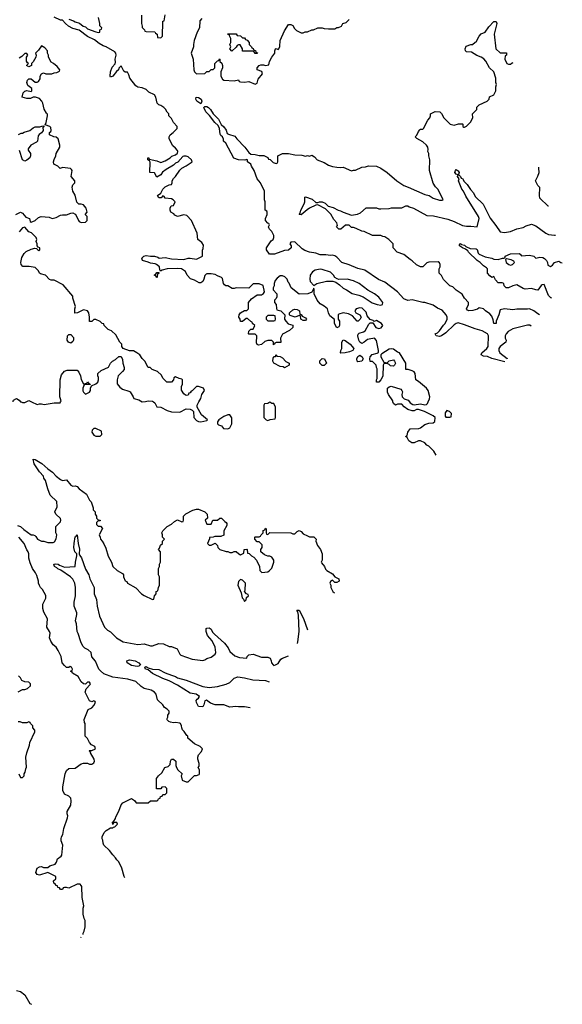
# Model space of a CAD drawing. Header units: inches. Extents: x 2348341 to 2479810, y 460419 to 613669.
# Tile 480 of 656: x 2440782 to 2445963, y 514251 to 523648. Entities that reach past the tile are written whole.
import ezdxf

# ---------------------------------------------------------------- set-up
doc = ezdxf.new("R2010")
doc.units = ezdxf.units.IN
doc.header["$MEASUREMENT"] = 0
doc.layers.add('C4541', color=7, linetype='Continuous')
doc.layers.add('C4542', color=7, linetype='Continuous')

msp = doc.modelspace()

# ---------------------------------------------------------------- linework, layer by layer
at = {"layer": 'C4541', "color": 2}
for points, elevation in [([(2440795, 520000), (2440810, 519994), (2440830, 519994), (2440843.3, 520000)], 74), ([(2440895.3, 520000), (2440950, 519974), (2440970, 519982), (2440990, 519982), (2441014, 519974), (2441111.6, 519991.6), (2441167.3, 519992.7), (2441171.8, 520000)], 74), ([(2442058.3, 520000), (2442070.9, 519990.9), (2442092, 519952), (2442131.1, 519951.1), (2442190, 519918), (2442230, 519904.7), (2442310, 519902), (2442370, 519934), (2442410, 519932), (2442430, 519922), (2442442, 519910), (2442444.7, 519850), (2442470, 519822), (2442490, 519812), (2442510, 519811.3), (2442570, 519822), (2442575.3, 519830), (2442518, 519878), (2442478, 519950), (2442478, 519970), (2442493, 520000)], 74), ([(2444757.9, 519490.3), (2444738, 519530), (2444690, 519578), (2444670, 519588), (2444650, 519608), (2444610, 519628), (2444590, 519628), (2444550, 519608), (2444526, 519610), (2444498, 519630), (2444482, 519662), (2444466, 519670), (2444482, 519678), (2444488.4, 519711.6), (2444510, 519742), (2444594.6, 519745.4), (2444610, 519752), (2444650, 519784.7), (2444690, 519798), (2444730, 519802), (2444747.3, 519812.7), (2444748, 519850), (2444730, 519868), (2444646, 519910), (2444590, 519928.7), (2444571.6, 519928.4), (2444550, 519915.3), (2444530, 519914), (2444489.1, 519929.1), (2444453.6, 519953.6), (2444430, 519978), (2444390, 519978), (2444370, 519968), (2444350, 519986), (2444346.5, 520000)], 70), ([(2444502.8, 520000), (2444510.4, 519990.4), (2444535.5, 519975.5), (2444550, 519973), (2444610, 519982.8), (2444650, 519970.8), (2444665.2, 519974.8), (2444674.8, 519985.2), (2444681.1, 520000)], 70), ([(2440762, 518822), (2440790.6, 518810.6), (2440821.4, 518781.4), (2440890, 518732), (2440911.1, 518731.1), (2440925.4, 518725.4), (2440936.9, 518716.9), (2440951.6, 518691.6), (2440990, 518672), (2441011.1, 518671.1), (2441050, 518658), (2441100.4, 518659.6), (2441114.6, 518665.4), (2441130, 518694), (2441135.3, 518730), (2441128.4, 518751.6), (2441126, 518810), (2441170, 518854), (2441175.3, 518870), (2441170, 518886), (2441126, 518930), (2441118, 518950), (2441140.4, 518999.6), (2441135.3, 519050), (2441074, 519110), (2441049, 519170), (2441029.1, 519249.1), (2441013.6, 519273.6), (2441009, 519290), (2440971.3, 519331.3), (2440920.9, 519410), (2440910, 519454), (2440930, 519450.8), (2440993.8, 519413.8), (2441050, 519362), (2441096, 519330), (2441131.3, 519290), (2441170, 519261), (2441190, 519251.3), (2441230, 519256), (2441270, 519204.7), (2441290, 519196), (2441310, 519198), (2441330, 519191.3), (2441351.3, 519170), (2441419.1, 519119.1), (2441450, 519062), (2441465.4, 519045.4), (2441484.7, 518990), (2441484.7, 518970), (2441502, 518950), (2441502, 518930), (2441514, 518910), (2441514, 518890), (2441530, 518874), (2441551.6, 518871.6), (2441550, 518866), (2441530, 518866), (2441514, 518850), (2441514, 518830), (2441530, 518814), (2441552.7, 518812.7), (2441571.6, 518791.6), (2441542, 518730), (2441551.3, 518710), (2441552, 518690), (2441570.9, 518670.9), (2441585.4, 518645.4), (2441603.5, 518603.5), (2441627.1, 518527.1), (2441658, 518470), (2441672, 518430), (2441712, 518390), (2441763.6, 518363.6), (2441774, 518350), (2441774, 518330), (2441790, 518294), (2441804.7, 518284.7), (2441812, 518270), (2441890, 518226), (2441944.7, 518170), (2441970, 518151.3), (2442050, 518114), (2442062, 518118), (2442068, 518150), (2442086, 518170), (2442086, 518190), (2442102, 518198), (2442106, 518230), (2442118, 518250), (2442118, 518330), (2442108, 518350), (2442108, 518410), (2442118, 518430), (2442118, 518450), (2442126, 518470), (2442128, 518550), (2442126, 518570), (2442106, 518590), (2442116.4, 518603.6), (2442127.3, 518632.7), (2442146, 518650), (2442146, 518670), (2442166, 518690), (2442146, 518710), (2442146, 518730), (2442138, 518750), (2442148.9, 518771.1), (2442188.9, 518811.1), (2442230, 518832), (2442260.4, 518859.6), (2442290, 518874), (2442330, 518854), (2442342, 518858), (2442346, 518870), (2442346, 518910), (2442368.4, 518931.6), (2442433.6, 518966.4), (2442470, 518978), (2442490, 518978), (2442550, 518952), (2442571.3, 518930), (2442574, 518890), (2442554, 518870), (2442570, 518834), (2442610, 518834), (2442626, 518870), (2442670, 518872), (2442691.6, 518891.6), (2442710, 518892), (2442739.6, 518859.6), (2442754, 518850), (2442759.6, 518839.6), (2442759.6, 518820.4), (2442732, 518770), (2442731.1, 518728.9), (2442703.6, 518716.4), (2442644.7, 518715.3), (2442630, 518708), (2442594, 518706), (2442594, 518694), (2442574, 518650), (2442590, 518634), (2442610, 518634), (2442650, 518652), (2442672, 518630), (2442674, 518610), (2442694, 518590), (2442752.7, 518572.7), (2442770, 518572), (2442790, 518562), (2442810, 518562), (2442830, 518572), (2442850, 518574), (2442874, 518550), (2442890, 518542), (2442922, 518558), (2442926, 518590), (2442950, 518594), (2442954, 518590), (2442958, 518558), (2442972.7, 518552.7), (2442994, 518530), (2443016.9, 518516.9), (2443042, 518490), (2443072, 518430), (2443074, 518390), (2443092.7, 518372.7), (2443150, 518378), (2443168, 518390), (2443190, 518414), (2443208.4, 518471.6), (2443208.7, 518490), (2443190, 518518), (2443170, 518528), (2443150, 518528), (2443120.4, 518540.4), (2443086, 518570), (2443086, 518590), (2443098, 518610), (2443096.4, 518636.4), (2443070, 518666), (2443050, 518666), (2443026, 518690), (2443026, 518710), (2443030, 518714), (2443070, 518714), (2443082, 518718), (2443087.3, 518732.7), (2443106, 518750), (2443107.3, 518772.7), (2443122, 518778), (2443130, 518794), (2443134, 518790), (2443134, 518750), (2443138, 518738), (2443150, 518734), (2443170, 518754), (2443370, 518752), (2443390, 518742), (2443410, 518742), (2443430, 518762), (2443450, 518772), (2443470, 518762), (2443490, 518742), (2443530, 518722), (2443550, 518714), (2443590, 518714), (2443611.6, 518691.6), (2443611.3, 518670), (2443624.7, 518630), (2443654, 518590), (2443671.6, 518551.6), (2443671.3, 518488.7), (2443662, 518470), (2443663.6, 518463.6), (2443694, 518430), (2443703.6, 518403.6), (2443714, 518390), (2443770, 518358), (2443792, 518330), (2443830.8, 518310), (2443831.3, 518290), (2443810, 518275.3), (2443790, 518278), (2443770, 518298), (2443750, 518286), (2443744.7, 518270), (2443752, 518250), (2443752, 518230), (2443772, 518190), (2443789.5, 518176.7)], 70), ([(2441784.6, 515456.8), (2441778, 515470), (2441758, 515550), (2441728, 515610), (2441708, 515630), (2441698, 515650), (2441670, 515678), (2441640.4, 515720.4), (2441586, 515770), (2441578, 515790), (2441576.4, 515816.4), (2441568, 515830), (2441568, 515850), (2441588, 515890), (2441608, 515910), (2441650, 515934), (2441670, 515934), (2441678, 515942), (2441690, 515944.7), (2441715.3, 515970), (2441710, 515986), (2441690, 515986), (2441678, 515982), (2441670, 515966), (2441668.7, 515990), (2441682, 515998), (2441696.4, 516023.6), (2441700.4, 516039.6), (2441730, 516094), (2441750, 516154), (2441767.3, 516172.7), (2441850, 516214), (2441876.9, 516196.9), (2441892.7, 516172.7), (2442010, 516174), (2442030, 516194), (2442090, 516194), (2442102, 516198), (2442107.3, 516212.7), (2442122, 516218), (2442127.3, 516232.7), (2442142, 516238), (2442147.3, 516252.7), (2442170, 516254), (2442186, 516270), (2442186, 516310), (2442170, 516326), (2442138, 516322), (2442130, 516306), (2442087.3, 516307.3), (2442087.3, 516407.3), (2442106, 516430), (2442140.4, 516459.6), (2442168, 516510), (2442199, 516521), (2442219, 516541), (2442222, 516570), (2442230, 516591.3), (2442252, 516590), (2442272, 516570), (2442271.3, 516530), (2442278, 516510), (2442291.3, 516490), (2442332, 516450), (2442324.7, 516430), (2442334, 516390), (2442370, 516374), (2442390, 516374), (2442450, 516434), (2442470, 516434), (2442494.6, 516445.4), (2442498, 516450), (2442498, 516490), (2442486, 516510), (2442495.3, 516524.7), (2442495.3, 516550), (2442482, 516590), (2442482, 516610), (2442489.1, 516630.9), (2442516.4, 516663.6), (2442526, 516690), (2442506, 516710), (2442450, 516738), (2442386, 516790), (2442386, 516810), (2442376.4, 516816.4), (2442353.6, 516853.6), (2442338, 516870), (2442328.9, 516888.9), (2442328, 516910), (2442318, 516930), (2442310, 516935.3), (2442270, 516942), (2442250, 516938), (2442223.1, 516943.1), (2442206, 516950), (2442190, 516966), (2442188.4, 516971.6), (2442198, 516990), (2442198, 517010), (2442208, 517030), (2442208, 517050), (2442190, 517068), (2442163.1, 517083.1), (2442148, 517110), (2442098, 517158), (2442084, 517210), (2442068.7, 517230), (2442038, 517250), (2441970, 517264), (2441942.5, 517282.5), (2441890, 517332.3), (2441815.3, 517355.3), (2441670, 517372.3), (2441584.8, 517404.8), (2441552.1, 517432.1), (2441539, 517450), (2441504.8, 517524.8), (2441470, 517568.7), (2441464, 517610), (2441435.1, 517635.1), (2441404, 517650), (2441386, 517670), (2441366.6, 517710), (2441341.2, 517790), (2441329.3, 517810), (2441323.1, 517883.1), (2441315.3, 517910), (2441328.7, 517970), (2441328.4, 517988.4), (2441302, 518050), (2441302, 518090), (2441315.3, 518150), (2441315.3, 518230), (2441308, 518270), (2441288.9, 518308.9), (2441268, 518330), (2441174.8, 518394.8), (2441146, 518406), (2441137, 518417), (2441115.3, 518430), (2441108, 518450), (2441126, 518454), (2441150, 518450.4), (2441161.1, 518441.1), (2441210, 518422.8), (2441312.1, 518427.9), (2441314.5, 518470), (2441329, 518530), (2441328.9, 518548.9), (2441307.3, 518570), (2441298.4, 518610), (2441300.7, 518650), (2441310, 518711.3), (2441322, 518718), (2441330, 518732), (2441339.1, 518650), (2441353.7, 518593.7), (2441351, 518550), (2441355.3, 518535.3), (2441370.7, 518510.7), (2441410, 518404.7), (2441442.8, 518350), (2441451, 518310), (2441492, 518230), (2441492, 518170), (2441514.8, 518114.8), (2441522.8, 518050), (2441545.5, 517954.5), (2441591.3, 517850), (2441621.4, 517821.4), (2441650, 517804.7), (2441707.5, 517747.5), (2441770, 517711.3), (2441910, 517684.7), (2441970.9, 517690.9), (2442030, 517671.3), (2442050, 517671.3), (2442110, 517696), (2442154, 517690), (2442210, 517666), (2442230, 517664.7), (2442284.7, 517644.7), (2442311.1, 517591.1), (2442322, 517582), (2442430, 517544.7), (2442530, 517532), (2442550, 517538), (2442570, 517552), (2442610, 517564.7), (2442648.9, 517591.1), (2442654, 517610), (2442650, 517658), (2442618.6, 517718.6), (2442575.3, 517770), (2442562, 517810), (2442564, 517836), (2442570, 517842), (2442590, 517844.7), (2442610.5, 517830.5), (2442624, 517804), (2442642, 517782), (2442739, 517699), (2442772.5, 517652.5), (2442790, 517618), (2442836.9, 517576.9), (2442882, 517562), (2442950, 517554), (2442955.3, 517570), (2442970, 517584.7), (2443010, 517591.3), (2443090, 517564.7), (2443150, 517564.7), (2443174.8, 517554.8), (2443184.7, 517530), (2443186, 517510), (2443202, 517490), (2443210, 517486), (2443226, 517490), (2443250, 517502), (2443276.4, 517543.6), (2443290, 517554), (2443347.5, 517577)], 66), ([(2441387.5, 514918.1), (2441388, 514930), (2441398, 514950), (2441408, 514990), (2441408, 515050), (2441398, 515070), (2441388.7, 515110), (2441389, 515170), (2441394, 515190), (2441378, 515270), (2441375.3, 515375.3), (2441370, 515386), (2441358, 515398), (2441330, 515398), (2441250, 515358), (2441230, 515366), (2441210, 515366), (2441198, 515362), (2441190, 515346), (2441170, 515346), (2441162, 515362), (2441147.3, 515367.3), (2441142, 515382), (2441130, 515386), (2441122, 515402), (2441108.4, 515408.4), (2441106, 515430), (2441126, 515450), (2441126, 515470), (2441050, 515508.7), (2440970, 515484), (2440949, 515489), (2440935.3, 515510), (2440948.7, 515550), (2440970, 515562), (2440990, 515564.7), (2441010, 515556), (2441050, 515558), (2441070, 515571), (2441122, 515590), (2441132.9, 515607.1), (2441142, 515638), (2441176.5, 515663.5), (2441184.7, 515675.3), (2441195.3, 515770), (2441178, 515810), (2441178, 515830), (2441182, 515850), (2441195.3, 515870), (2441202, 515930), (2441239, 516030), (2441242, 516050), (2441235.3, 516070), (2441235.3, 516090), (2441268.7, 516150), (2441273.6, 516193.6), (2441270, 516218), (2441250, 516238), (2441210, 516258), (2441195.3, 516290), (2441194.6, 516325.4), (2441217.2, 516450), (2441230, 516482), (2441250, 516502), (2441310, 516504.7), (2441370, 516544.7), (2441390, 516552), (2441430, 516551.3), (2441450, 516542), (2441470, 516542), (2441490, 516554), (2441495.3, 516570), (2441494, 516590), (2441458, 516650), (2441458, 516658), (2441446, 516670), (2441450, 516674), (2441470, 516674), (2441506, 516690), (2441498, 516710), (2441468.7, 516728.7), (2441448.9, 516748.9), (2441428.4, 516788.4), (2441406, 516810), (2441408, 516930), (2441401.2, 516941.2), (2441397.2, 516970), (2441436.4, 517063.6), (2441470, 517082), (2441493.6, 517106.4), (2441498, 517122), (2441506, 517130), (2441502, 517142), (2441490, 517146), (2441470, 517138), (2441450, 517146), (2441408, 517230), (2441418, 517262), (2441456.4, 517303.6), (2441458, 517310), (2441450, 517326), (2441430, 517326), (2441410, 517306), (2441390, 517308), (2441368, 517330), (2441340.4, 517380.4), (2441286, 517410), (2441282, 517422), (2441266, 517430), (2441282, 517438), (2441286, 517450), (2441278, 517470), (2441264.7, 517475.3), (2441250, 517466), (2441230, 517466), (2441210, 517486), (2441188, 517510), (2441179, 517570), (2441150, 517628), (2441130, 517658), (2441101.2, 517681.2), (2441078, 517718), (2441068, 517750), (2441073.6, 517793.6), (2441068, 517810), (2441042, 517850), (2441048, 517930), (2441013.6, 517993.6), (2441004, 518030), (2441004, 518070), (2441032.5, 518127.5), (2441032.9, 518152.9), (2441001.2, 518210), (2440981.2, 518230), (2440969.5, 518249.5), (2440962.7, 518270), (2440962.7, 518290), (2440944.8, 518344.8), (2440933.2, 518370), (2440904, 518410), (2440883.1, 518463.1), (2440869.1, 518509.1), (2440869, 518550), (2440864, 518570), (2440849.4, 518589.4), (2440824, 518650), (2440774, 518710)], 70), ([(2443433.2, 517693.3), (2443438, 517710), (2443449.5, 517810), (2443444.7, 517964.7), (2443438, 517998), (2443429.2, 518010), (2443430, 518014), (2443450, 518014), (2443492.5, 517932.5), (2443530.4, 517825.1)], 66), ([(2442982.4, 517081.7), (2442930, 517089), (2442870, 517088.7), (2442845.4, 517094.6), (2442790, 517088), (2442730, 517108), (2442650, 517108.7), (2442604.7, 517124.7), (2442565.4, 517154.6), (2442550, 517146), (2442541, 517110), (2442530, 517088.7), (2442490, 517094), (2442468.7, 517130), (2442468, 517150), (2442476.4, 517163.6), (2442490, 517174), (2442498, 517190), (2442466, 517210), (2442410, 517222), (2442290, 517298), (2442210, 517339.3), (2442150, 517360.9), (2442049.6, 517409.6), (2442010, 517442), (2441984, 517450), (2441978, 517470), (2441990, 517476), (2442010, 517462), (2442050, 517450.7), (2442110, 517445.5), (2442170, 517414.8), (2442230, 517391), (2442270, 517380.7), (2442290, 517367.3), (2442370, 517346), (2442530, 517285.5), (2442590, 517276), (2442670, 517284.7), (2442754.6, 517305.4), (2442790, 517322), (2442830, 517364.7), (2442865.2, 517374.8), (2442930, 517367.3), (2443008.1, 517348.1), (2443130, 517340.7), (2443165.1, 517329.5)], 62), ([(2440767.3, 517232.7), (2440810, 517254), (2440830, 517254), (2440856.4, 517263.6), (2440886, 517290), (2440886, 517310), (2440870, 517326), (2440830, 517328), (2440802, 517342), (2440790, 517366), (2440770, 517386)], 74), ([(2440774, 516450), (2440790, 516414), (2440810, 516414), (2440826, 516430), (2440826, 516450), (2440834.6, 516465.4), (2440840.4, 516499.6), (2440847.3, 516512.7), (2440842, 516610), (2440848.9, 516651.1), (2440874.6, 516725.4), (2440878, 516750), (2440928, 516850), (2440927.3, 516867.3), (2440906, 516890), (2440906, 516910), (2440886, 516930), (2440882, 516942), (2440870, 516946), (2440850, 516938), (2440810, 516938), (2440787.3, 516947.3), (2440768.4, 516948.4)], 74), ([(2441366, 514888.8), (2441366, 514890), (2441369.9, 514894.2)], 70), ([(2440750, 514382), (2440790, 514372), (2440830, 514342), (2440879.6, 514259.6), (2440895.8, 514251)], 70)]:
    msp.add_lwpolyline(points, dxfattribs=dict(at, elevation=elevation))
for points, elevation in [([(2443170, 519998), (2443150, 519986), (2443118, 519982), (2443114, 519970), (2443114, 519850), (2443134, 519830), (2443150, 519822), (2443172.7, 519832.7), (2443222, 519838), (2443226, 519850), (2443226, 519950), (2443210, 519986), (2443190, 519986)], 74), ([(2442790, 519878), (2442770, 519878), (2442730, 519862), (2442682, 519830), (2442672, 519810), (2442672, 519790), (2442681, 519781), (2442710, 519771.3), (2442727.3, 519747.3), (2442770, 519744.7), (2442788.4, 519751.6), (2442808.4, 519791.6), (2442808.4, 519848.4)], 74), ([(2444862, 519918), (2444843.6, 519896.4), (2444843.6, 519863.6), (2444850, 519854), (2444890, 519854), (2444902, 519858), (2444906, 519890), (2444886, 519910)], 70), ([(2441510, 519746), (2441490, 519746), (2441474, 519730), (2441472, 519710), (2441490, 519682), (2441510, 519672), (2441550, 519674), (2441566, 519690), (2441562, 519722)], 74), ([(2442890, 518306), (2442870, 518286), (2442864.7, 518250), (2442896.9, 518176.9), (2442904.7, 518130), (2442918, 518118), (2442930, 518094), (2442946, 518110), (2442947.3, 518132.7), (2442966, 518150), (2442962, 518162), (2442947.3, 518167.3), (2442928, 518190), (2442935.3, 518204.7), (2442938, 518270), (2442910, 518298)], 70), ([(2441904.9, 517475.1), (2441850, 517483.6), (2441809.7, 517509.7), (2441804, 517530), (2441830, 517539.3), (2441884.7, 517530), (2441920.7, 517510), (2441934, 517490), (2441930, 517488), (2441921, 517479)], 62)]:
    msp.add_lwpolyline(points, close=True, dxfattribs=dict(at, elevation=elevation))
at = {"layer": 'C4542', "color": 2}
for points, elevation in [([(2441944.7, 523690), (2441944.7, 523610), (2441952.7, 523587.3), (2441952.7, 523572.7), (2441974, 523550), (2441978, 523538), (2441990, 523534), (2442072.7, 523532.7), (2442078, 523518), (2442094, 523510), (2442098, 523478), (2442130, 523474), (2442146, 523490), (2442147.3, 523627.3), (2442150, 523634), (2442162, 523638), (2442170, 523694)], 70), ([(2444681.1, 520000), (2444694, 520030), (2444697.2, 520050), (2444682.7, 520110), (2444666, 520130), (2444590, 520195.3), (2444566, 520210), (2444558, 520270), (2444550, 520286), (2444530, 520298), (2444490, 520308), (2444468.7, 520308.7), (2444468, 520370), (2444410, 520468), (2444390, 520475.3), (2444350, 520502), (2444330, 520508), (2444310, 520502), (2444239.6, 520460.4), (2444232, 520450), (2444232, 520430), (2444258, 520378), (2444290, 520374), (2444310, 520392), (2444350, 520402), (2444362, 520390), (2444371.1, 520368.9), (2444362, 520350), (2444350, 520342), (2444324, 520344), (2444310, 520358), (2444290, 520366), (2444258, 520362), (2444254, 520350), (2444250, 520246), (2444232, 520210), (2444212, 520190), (2444188, 520190), (2444188.7, 520210), (2444195.3, 520224.7), (2444196.4, 520316.4), (2444188, 520330), (2444186, 520350), (2444150, 520386), (2444127.3, 520387.3), (2444126, 520410), (2444128, 520430), (2444149, 520451), (2444195.3, 520464.7), (2444207.3, 520472.7), (2444208, 520490), (2444190, 520586), (2444170, 520608), (2444119.6, 520600.4), (2444103.6, 520596.4), (2444070.9, 520569.1), (2444050, 520558), (2444029.3, 520569.3), (2444019, 520590), (2444009.2, 520630.8), (2444014.6, 520645.4), (2444024.7, 520655.3), (2444066, 520670), (2444080.4, 520679.6), (2444116.4, 520743.6), (2444130, 520754), (2444154, 520754), (2444182, 520710), (2444210, 520701), (2444232.5, 520707.5), (2444248.7, 520730), (2444235.3, 520750), (2444190, 520778), (2444166, 520766), (2444156.4, 520776.4), (2444130, 520786), (2444100.2, 520820.2), (2444090, 520858), (2444053.6, 520893.6), (2444030, 520899), (2443994, 520890), (2443982, 520870), (2443991.6, 520851.6), (2444031.1, 520831.1), (2444042, 520810), (2444034, 520790), (2444014, 520770), (2444006, 520770), (2443960.4, 520820.4), (2443922, 520842), (2443871.1, 520848.9), (2443830, 520838), (2443822, 520830), (2443822, 520790), (2443836, 520770), (2443834.8, 520730), (2443830, 520718), (2443810, 520708), (2443788.7, 520750), (2443787.3, 520787.3), (2443742.7, 520822.7), (2443729.4, 520849.4), (2443722, 520890), (2443690, 520915.3), (2443650, 520935.3), (2443624, 520970), (2443595.3, 521030), (2443595.3, 521070), (2443590, 521086), (2443572.7, 521047.3), (2443534, 521030), (2443449, 521029), (2443375.3, 521090), (2443353.6, 521133.6), (2443344, 521144), (2443335.3, 521170), (2443312.9, 521192.9), (2443290, 521202), (2443270, 521202), (2443239.8, 521180.2), (2443222, 521158), (2443211.3, 521130), (2443211, 521109), (2443202, 521090), (2443202, 521070), (2443238, 521030), (2443236.9, 521003.1), (2443230, 520986), (2443214, 520970), (2443214, 520950), (2443231.3, 520931.3), (2443232.7, 520892.7), (2443238, 520878), (2443274, 520870), (2443314, 520830), (2443312, 520790), (2443324.7, 520770), (2443346.4, 520746.4), (2443390, 520734), (2443391.3, 520710), (2443359.8, 520680.2), (2443290, 520646), (2443272, 520610), (2443274, 520566), (2443230, 520566), (2443218, 520562), (2443214, 520550), (2443206, 520546), (2443206, 520570), (2443190, 520586), (2443150, 520586), (2443123.6, 520576.4), (2443091.6, 520548.4), (2443063.1, 520543.1), (2443048.9, 520548.9), (2443043.1, 520563.1), (2443046, 520630), (2443030, 520646), (2442970, 520646), (2442966, 520650), (2442970, 520674), (2442990, 520694), (2443010, 520694), (2443026, 520730), (2443006, 520750), (2443002, 520762), (2442990, 520766), (2442956.4, 520796.4), (2442943.6, 520796.4), (2442910, 520766), (2442890, 520766), (2442888, 520790), (2442875.3, 520810), (2442878, 520830), (2442888.9, 520851.1), (2442930, 520872), (2442950, 520874), (2442966, 520890), (2442966, 520950), (2442996.4, 520983.6), (2443050, 521022), (2443090, 521022), (2443110, 521034), (2443118, 521050), (2443106, 521110), (2443070, 521128), (2443010, 521126), (2442970, 521086), (2442850, 521088.7), (2442830, 521082), (2442810, 521084), (2442770, 521108.7), (2442748.9, 521108.9), (2442736.4, 521116.4), (2442729.1, 521129.1), (2442719, 521179), (2442708.9, 521188.9), (2442670, 521202), (2442650, 521215.3), (2442610, 521222), (2442570, 521222), (2442562, 521218), (2442550, 521206), (2442541, 521170), (2442530, 521148), (2442510, 521135.3), (2442496.4, 521136.4), (2442450, 521162), (2442414, 521174), (2442382, 521210), (2442364.7, 521244.7), (2442326, 521270), (2442290, 521273.6), (2442190, 521269), (2442141, 521259), (2442127.3, 521247.3), (2442120.4, 521260.4), (2442115.3, 521290), (2442088, 521310), (2442076.5, 521316.5), (2442030, 521322.7), (2442010, 521333.2), (2441955.3, 521350), (2441949.4, 521370.6), (2441968.7, 521390), (2441990, 521396.3), (2442030, 521391), (2442070, 521392), (2442102, 521382), (2442112.7, 521372.7), (2442170, 521378), (2442230, 521364.7), (2442350, 521360.5), (2442390, 521371.3), (2442410, 521372), (2442470, 521361), (2442526, 521390), (2442527.3, 521447.3), (2442534.6, 521465.4), (2442536.4, 521496.4), (2442520.2, 521520.2), (2442484, 521550), (2442478, 521610), (2442422, 521730), (2442379, 521779), (2442350, 521784), (2442288.9, 521768.9), (2442263.1, 521783.1), (2442255.3, 521795.3), (2442226, 521810), (2442218, 521830), (2442218, 521850), (2442228.7, 521871.3), (2442250, 521874), (2442266, 521910), (2442246, 521930), (2442230, 521938), (2442170, 521946), (2442162, 521962), (2442150, 521966), (2442131.6, 521948.4), (2442110, 521948), (2442098, 521970), (2442128.4, 521991.6), (2442148, 522030), (2442170, 522052), (2442210, 522072), (2442230, 522074), (2442238, 522090), (2442238, 522110), (2442249.1, 522130.9), (2442270, 522152), (2442310, 522212), (2442330, 522232), (2442370, 522252), (2442428, 522290), (2442424, 522310), (2442390, 522339.5), (2442370, 522346.6), (2442350, 522346), (2442339.1, 522340.9), (2442290.7, 522289.3), (2442270, 522279), (2442250, 522259), (2442181.4, 522218.6), (2442147.1, 522192.9), (2442130, 522168.7), (2442090, 522146), (2442070, 522186), (2442026, 522190), (2442027.3, 522287.3), (2442022, 522302), (2442006, 522310), (2442006, 522330), (2442014, 522330), (2442018, 522318), (2442090, 522301), (2442130, 522284.7), (2442170, 522301), (2442218, 522330), (2442234, 522346), (2442270, 522358), (2442290, 522374), (2442293.2, 522390), (2442290, 522398), (2442270, 522422), (2442243.2, 522443.2), (2442208.9, 522511.1), (2442208.7, 522531.3), (2442218, 522550), (2442246, 522570), (2442286, 522610), (2442286, 522630), (2442250, 522666), (2442230, 522706), (2442206, 522730), (2442206, 522750), (2442190, 522766), (2442174.6, 522794.6), (2442158, 522810), (2442128.9, 522828.9), (2442110, 522834), (2442094, 522850), (2442082, 522910), (2442070, 522929.2), (2442016.5, 522956.5), (2441990, 522982), (2441950, 522998), (2441910, 523004), (2441890, 523018), (2441834, 523090), (2441823.1, 523123.1), (2441810, 523146), (2441790, 523148), (2441776.4, 523156.4), (2441750, 523206), (2441730, 523186), (2441726, 523170), (2441706.4, 523153.6), (2441670.6, 523110), (2441650, 523099), (2441644.5, 523110), (2441650, 523151.3), (2441665.3, 523194.7), (2441692.5, 523227.5), (2441696.5, 523243.5), (2441695.1, 523270), (2441702.7, 523310), (2441699.3, 523330), (2441690, 523341.2), (2441608.7, 523390), (2441579.5, 523399.5), (2441541.3, 523421.3), (2441495.6, 523455.6), (2441428, 523488), (2441350, 523547.6), (2441290, 523564.2), (2441247.3, 523587.3), (2441218.4, 523610), (2441190, 523644), (2441170, 523642.9), (2441112.1, 523672.1)], 70), ([(2441252.4, 523652.4), (2441297.1, 523637.1), (2441310, 523628.2), (2441354, 523614), (2441386.7, 523586.7), (2441410, 523579.1), (2441430, 523560.5), (2441510, 523531), (2441533.2, 523526.8), (2441546, 523530), (2441548.7, 523551.3), (2441562, 523558), (2441566, 523570), (2441548, 523590), (2441548.7, 523610), (2441535.3, 523670)], 70), ([(2442521.1, 523658.9), (2442502, 523638), (2442498, 523570), (2442476.3, 523530), (2442446.8, 523450), (2442440.7, 523410), (2442442.8, 523390), (2442418, 523330), (2442438, 523270), (2442444.7, 523170), (2442452, 523150), (2442470, 523132), (2442550, 523134), (2442567.3, 523152.7), (2442590, 523154), (2442610, 523174), (2442630, 523174), (2442646, 523190), (2442646, 523230), (2442670, 523254), (2442682, 523258), (2442690, 523274), (2442694, 523270), (2442694, 523250), (2442711.6, 523231.6), (2442718, 523210), (2442718, 523190), (2442702, 523150), (2442702, 523110), (2442719.6, 523079.6), (2442730, 523072), (2442830, 523064.7), (2442870, 523074), (2442878, 523058), (2442890, 523054), (2442930, 523052), (2442970, 523058), (2443030, 523032), (2443050, 523042), (2443060.2, 523079.8), (2443102, 523130), (2443093.2, 523153.2), (2443048.7, 523168.7), (2443048.7, 523190), (2443068.9, 523211.1), (2443083.1, 523216.9), (2443110, 523218), (2443130, 523212), (2443162, 523218), (2443166, 523250), (2443188, 523290), (2443218, 523330), (2443218, 523350), (2443226, 523370), (2443230, 523374), (2443250, 523362), (2443258, 523370), (2443267.3, 523392.7), (2443269, 523450), (2443310, 523542), (2443350, 523602), (2443370, 523602), (2443390, 523592), (2443405.4, 523565.4), (2443425.4, 523545.4), (2443470, 523522), (2443490, 523522), (2443508.9, 523531.1), (2443530, 523532), (2443570, 523552), (2443587.3, 523552.7), (2443630, 523571.3), (2443670, 523571.3), (2443690, 523564.7), (2443730, 523562), (2443790, 523562), (2443810, 523572), (2443827.3, 523572.7), (2443854.6, 523585.4), (2443866, 523610), (2443898, 523622), (2443928.7, 523650)], 70), ([(2445415.5, 520382.5), (2445290, 520413.2), (2445250, 520432.7), (2445210, 520435.3), (2445188, 520450), (2445195.3, 520470), (2445242, 520510), (2445255.3, 520530), (2445259, 520630), (2445248, 520650), (2445198.6, 520678.6), (2445130, 520697.2), (2445030, 520737.2), (2444970, 520754), (2444950, 520749.2), (2444930, 520737), (2444850, 520659.5), (2444810, 520629.4), (2444790, 520624.5), (2444758, 520630), (2444748, 520650), (2444770, 520660.7), (2444790, 520677.3), (2444827.3, 520732.7), (2444845.1, 520750), (2444862.7, 520790), (2444864, 520810), (2444855.3, 520830), (2444815.5, 520875.5), (2444770, 520895.3), (2444730, 520922), (2444650, 520948.7), (2444630, 520948.7), (2444530, 520974), (2444489.2, 520969.2), (2444450, 520984), (2444389.4, 521049.4), (2444270, 521144), (2444209.5, 521169.5), (2444076.5, 521256.5), (2444010, 521274), (2443929.1, 521309.1), (2443858, 521330), (2443810, 521382), (2443790, 521395.3), (2443770, 521402), (2443750, 521399), (2443704.7, 521404.7), (2443650, 521402.7), (2443610, 521421.2), (2443549.4, 521429.4), (2443505.2, 521445.2), (2443480.2, 521460.2), (2443410, 521528), (2443370, 521526), (2443362, 521510), (2443374, 521490), (2443374, 521470), (2443350, 521448), (2443310, 521446), (2443214, 521410), (2443168.7, 521408.7), (2443138, 521450), (2443138, 521470), (2443184.1, 521535.9), (2443202, 521550), (2443208.7, 521570), (2443208.4, 521588.4), (2443190, 521626), (2443167.3, 521647.3), (2443160.4, 521660.4), (2443158, 521670), (2443166, 521690), (2443162, 521702), (2443150, 521706), (2443128, 521730), (2443128, 521750), (2443146, 521790), (2443146, 521810), (2443142, 521822), (2443126, 521830), (2443126, 521910), (2443118, 521930), (2443118, 522010), (2443082, 522090), (2443048, 522130), (2443022, 522210), (2442995.3, 522250), (2442988, 522270), (2442958, 522290), (2442958, 522310), (2442950, 522313.2), (2442932, 522308), (2442871.1, 522308.9), (2442826.3, 522326.3), (2442748.9, 522468.9), (2442728, 522490), (2442727.3, 522507.3), (2442718, 522530), (2442702.7, 522542.7), (2442695.5, 522555.5), (2442689.4, 522610), (2442677.5, 522637.5), (2442645.8, 522665.8), (2442594.2, 522734.2), (2442560.9, 522770), (2442540.9, 522810), (2442550, 522820.7), (2442570, 522818.7), (2442584.9, 522810), (2442603, 522790), (2442627.9, 522747.9), (2442679.2, 522699.2), (2442707.1, 522647.1), (2442730, 522624.9), (2442752.9, 522592.9), (2442762.8, 522562.8), (2442775.2, 522555.2), (2442837.5, 522537.5), (2442854, 522510), (2442932, 522432), (2442970, 522382), (2442990, 522366), (2443030, 522362.8), (2443070, 522351.3), (2443111.6, 522351.6), (2443150, 522334), (2443158, 522318), (2443172.7, 522312.7), (2443203.6, 522283.6), (2443230, 522274), (2443242, 522278), (2443246, 522290), (2443246, 522350), (2443290, 522372), (2443348.4, 522371.6), (2443410, 522358), (2443475.3, 522355.3), (2443510, 522346), (2443530, 522351.3), (2443550, 522344.7), (2443570, 522356), (2443598, 522338), (2443622, 522310), (2443690, 522286), (2443730, 522261), (2443767.7, 522247.7), (2443810, 522240.7), (2443850, 522236), (2443870, 522241), (2443950, 522204.7), (2443970, 522212), (2443990, 522212), (2444050, 522242), (2444083.6, 522243.6), (2444111.6, 522251.6), (2444190, 522251.3), (2444230, 522231.3), (2444292, 522190), (2444382, 522110), (2444450, 522064.7), (2444490, 522051), (2444650, 521978.8), (2444690.6, 521970.6), (2444730, 521946), (2444790, 521924.7), (2444815.3, 521924.7), (2444826, 521930), (2444808, 521970), (2444774, 522030), (2444752.9, 522052.9), (2444729.3, 522089.3), (2444695.3, 522210), (2444698, 522310), (2444688, 522350), (2444688, 522370), (2444678, 522390), (2444682, 522410), (2444678, 522430), (2444668, 522450), (2444630, 522482), (2444574.6, 522514.6), (2444558, 522530), (2444573.6, 522546.4), (2444590, 522582), (2444603.1, 522596.9), (2444610, 522602), (2444630, 522602), (2444638, 522610), (2444678, 522690), (2444698, 522710), (2444706, 522730), (2444706, 522750), (2444750, 522772), (2444794, 522770), (2444810, 522754), (2444832, 522710), (2444894, 522650), (2444930, 522642), (2444972.7, 522652.7), (2445010, 522654), (2445014, 522650), (2445014, 522630), (2445023.6, 522623.6), (2445030, 522622), (2445050, 522632), (2445088, 522670), (2445108, 522710), (2445106, 522750), (2445146, 522790), (2445147.3, 522812.7), (2445170, 522834), (2445246, 522870), (2445266, 522890), (2445268.9, 522911.1), (2445308.4, 522931.6), (2445316.4, 522943.6), (2445328, 522970), (2445328.4, 523008.4), (2445335.3, 523030), (2445329, 523049), (2445328.7, 523090), (2445308, 523150), (2445269.1, 523189.1), (2445233.6, 523253.6), (2445213.6, 523273.6), (2445190, 523288.7), (2445145.6, 523305.6), (2445096.4, 523336.4), (2445050, 523342), (2445038, 523350), (2445035.3, 523370), (2445045.6, 523394.4), (2445090, 523412), (2445107.3, 523412.7), (2445130, 523434), (2445142, 523438), (2445168.9, 523491.1), (2445190, 523512), (2445226, 523530), (2445260.2, 523579.8), (2445310, 523631.3), (2445331.6, 523631.6), (2445338.8, 523610), (2445313, 523510), (2445328.2, 523370), (2445370, 523332), (2445431.3, 523331.3), (2445432, 523310), (2445418, 523302), (2445414, 523270), (2445434, 523230), (2445450, 523222), (2445470, 523224.7), (2445484, 523236), (2445492.6, 523238.9)], 66), ([(2440746, 521790), (2440789, 521811), (2440810, 521802), (2440842, 521762), (2440874, 521750), (2440882, 521722), (2440890, 521714), (2440930, 521732), (2440960.2, 521759.8), (2440986, 521770), (2441063.6, 521763.6), (2441092, 521752), (2441130, 521761), (2441170, 521781), (2441190, 521786), (2441230, 521784.7), (2441270, 521802), (2441290, 521804.7), (2441311.1, 521791.1), (2441319.8, 521779.8), (2441342, 521730), (2441350, 521722), (2441370, 521712), (2441410, 521714), (2441426, 521730), (2441426, 521770), (2441406, 521790), (2441426, 521810), (2441415.3, 521850), (2441390, 521882), (2441370, 521888.7), (2441348, 521888), (2441336.4, 521896.4), (2441328, 521908), (2441312.3, 521972.3), (2441288.7, 522010), (2441282, 522050), (2441289.1, 522070.9), (2441308, 522090), (2441308, 522110), (2441274, 522150), (2441282, 522210), (2441278, 522218), (2441268.4, 522228.4), (2441190, 522238), (2441168, 522228), (2441146, 522250), (2441108.4, 522268.4), (2441104, 522290), (2441110, 522314), (2441128, 522350), (2441128.7, 522370), (2441164, 522430), (2441164, 522450), (2441148, 522510), (2441130, 522528), (2441108.9, 522528.9), (2441068, 522550), (2441066, 522570), (2441079, 522581), (2441082, 522590), (2441078, 522618), (2441070, 522628), (2441026, 522646), (2441034.6, 522665.4), (2441048, 522730), (2441047.3, 522747.3), (2441036.4, 522756.4), (2441014.6, 522794.6), (2441004, 522850), (2440994, 522870), (2440970, 522897.2), (2440931.6, 522908.4), (2440910, 522908), (2440883.6, 522896.4), (2440850, 522895.3), (2440806, 522910), (2440815.3, 522950), (2440830, 522964.7), (2440851.3, 522971.3), (2440890, 522962), (2440898, 522970), (2440898, 522990), (2440859, 523019), (2440848.7, 523050), (2440855.3, 523070), (2440870, 523084.7), (2440890, 523084.7), (2440930, 523052), (2440950, 523052), (2440960.4, 523059.6), (2440976.4, 523083.6), (2440978, 523110), (2440990, 523132), (2441010, 523142), (2441030, 523132), (2441087.3, 523132.7), (2441110, 523142), (2441136.4, 523143.6), (2441162, 523158), (2441166, 523170), (2441140.4, 523200.4), (2441106, 523230), (2441083.1, 523243.1), (2441058, 523290), (2441058, 523310), (2441046, 523330), (2441046, 523350), (2441020.4, 523380.4), (2440990, 523398), (2440962, 523358), (2440931.3, 523330), (2440938.8, 523310), (2440936, 523290), (2440910, 523246), (2440894, 523230), (2440894, 523210), (2440870, 523198), (2440848, 523210), (2440866, 523230), (2440856.4, 523236.4), (2440847.3, 523252.7), (2440846, 523290), (2440858, 523310), (2440850, 523326), (2440830, 523326), (2440803.6, 523296.4), (2440778, 523282)], 74), ([(2440770, 522552), (2440795.3, 522564.7), (2440810, 522566), (2440825.2, 522574.8), (2440878, 522590), (2440910, 522616), (2440930, 522626), (2440975.3, 522624.7), (2440992.7, 522632.7), (2441014, 522634), (2441002, 522618), (2441004.7, 522590), (2440999.8, 522580.2), (2440991.1, 522568.9), (2440967.1, 522552.9), (2440959.8, 522540.2), (2440950.9, 522489.1), (2440941, 522479), (2440888.1, 522451.9), (2440863.5, 522416.5), (2440863.5, 522403.5), (2440884.7, 522370), (2440884.7, 522350), (2440878, 522330), (2440850, 522308.7), (2440830, 522298), (2440808, 522310), (2440779, 522399)], 74), ([(2445747, 520832.2), (2445730, 520839.3), (2445690, 520869), (2445650, 520889), (2445630, 520884), (2445530, 520884), (2445490, 520879), (2445410.9, 520889.1), (2445370, 520879), (2445355.8, 520830), (2445330.7, 520770), (2445330.7, 520750), (2445310, 520749.2), (2445304.2, 520784.2), (2445290, 520819), (2445270, 520842), (2445228.9, 520868.9), (2445210, 520888), (2445170, 520898), (2445154.4, 520885.6), (2445110, 520872), (2445069.6, 520869.6), (2445056.5, 520876.5), (2445048.7, 520890), (2445068.7, 520930), (2445068, 520950), (2445029.1, 520989.1), (2445008.4, 521028.4), (2444950, 521068), (2444918, 521098), (2444889.1, 521109.1), (2444828.9, 521168.9), (2444810, 521206), (2444788, 521230), (2444788, 521270), (2444798, 521290), (2444798, 521310), (2444790, 521326), (2444776.4, 521336.4), (2444690, 521335.3), (2444670, 521328), (2444631, 521289), (2444610, 521288), (2444570, 521308), (2444530, 521348), (2444510, 521358), (2444450, 521408), (2444386, 521430), (2444348, 521470), (2444348, 521510), (2444308, 521550), (2444270, 521575.3), (2444250, 521578), (2444230, 521588), (2444150, 521588), (2444070, 521628), (2444048.4, 521628.4), (2443996.4, 521656.4), (2443970, 521666), (2443950, 521666), (2443927.3, 521687.3), (2443892.7, 521687.3), (2443850, 521648), (2443830, 521648), (2443808, 521670), (2443815.3, 521684.7), (2443808.7, 521710), (2443781.7, 521741.7), (2443753.4, 521793.4), (2443703.2, 521843.2), (2443630, 521882), (2443610, 521879), (2443550, 521849.5), (2443525.7, 521834.3), (2443470, 521785.2), (2443449.6, 521790), (2443458.6, 521801.4), (2443465.1, 521830), (2443499.7, 521890), (2443504.7, 521910), (2443504.7, 521955.3), (2443510, 521958), (2443573.8, 521933.8), (2443610, 521904.7), (2443630, 521902), (2443646, 521910), (2443670.7, 521910.7), (2443698, 521898), (2443727.1, 521867.1), (2443774.8, 521854.8), (2443822, 521830), (2443845.2, 521825.2), (2443872, 521810), (2443950, 521782.8), (2444008.4, 521791.6), (2444036.4, 521803.6), (2444090, 521852), (2444188.4, 521851.6), (2444210, 521842), (2444230, 521842), (2444310, 521846), (2444331.1, 521851.1), (2444430, 521852), (2444469, 521871), (2444489.2, 521870.8), (2444501, 521861), (2444542, 521850), (2444670, 521778), (2444734.4, 521774.4), (2444870, 521742.8), (2444930, 521720.7), (2445010, 521682.8), (2445050, 521676), (2445090, 521678), (2445150, 521672), (2445169.3, 521750), (2445163.7, 521770), (2445043.5, 521963.5), (2445020.9, 522010), (2445003.7, 522030), (2444973.2, 522110), (2444978, 522130), (2444964, 522150), (2444967.3, 522167.3), (2444950, 522174), (2444937.2, 522190), (2444942, 522210), (2444950, 522218), (2444970, 522204.7), (2444977.3, 522190), (2444972, 522170), (2444990, 522152), (2444996.9, 522136.9), (2445010, 522131), (2445025.2, 522105.2), (2445055.8, 522075.8), (2445086.2, 522026.2), (2445114, 521994), (2445130, 521962), (2445207.1, 521887.1), (2445273.7, 521753.7), (2445330, 521684.7), (2445370, 521624.7), (2445410, 521616), (2445470, 521626.8), (2445530, 521651), (2445590, 521664.7), (2445618, 521682), (2445670, 521696), (2445710, 521681), (2445804.7, 521610), (2445830, 521598.8), (2445890, 521590.7), (2445898.2, 521592.7)], 62), ([(2445830.2, 521868.6), (2445829.1, 521869.1), (2445750, 521946), (2445746, 521970), (2445747.3, 522047.3), (2445730, 522066), (2445708, 522110), (2445730, 522154), (2445742, 522190), (2445738, 522230), (2445738.5, 522240.8)], 62), ([(2442493, 520000), (2442510, 520034), (2442522, 520070), (2442546, 520110), (2442538, 520130), (2442490, 520146), (2442470, 520146), (2442430, 520106), (2442418, 520102), (2442410, 520086), (2442398, 520082), (2442390, 520066), (2442378, 520062), (2442364.7, 520064.7), (2442350, 520078), (2442327.3, 520112.7), (2442327.3, 520147.3), (2442338, 520170), (2442338, 520210), (2442330, 520218), (2442303.1, 520223.1), (2442270, 520238), (2442254, 520230), (2442252, 520210), (2442230.9, 520189.1), (2442188.4, 520188.4), (2442150, 520226), (2442136.5, 520256.5), (2442098, 520290), (2442046, 520310), (2442027.3, 520327.3), (2442010, 520328), (2441978, 520390), (2441952.9, 520412.9), (2441929.1, 520449.1), (2441902, 520470), (2441870, 520488.7), (2441828.9, 520488.9), (2441768.7, 520508.7), (2441758, 520530), (2441758, 520550), (2441738, 520570), (2441700.4, 520640.4), (2441659, 520679), (2441628, 520690), (2441588, 520730), (2441586, 520746), (2441570, 520748), (2441550, 520768), (2441510, 520788), (2441490, 520788), (2441470, 520768.7), (2441448.7, 520768.7), (2441448.7, 520810), (2441442, 520850), (2441430, 520868), (2441390, 520878), (2441334, 520850), (2441308.4, 520848.4), (2441308.4, 520888.4), (2441315.3, 520910), (2441288.9, 520988.9), (2441288, 521010), (2441196.5, 521116.5), (2441110, 521162), (2441082, 521162), (2441067.3, 521167.3), (2441028, 521210), (2440981.2, 521221.2), (2440970, 521228), (2440962, 521250), (2440930, 521282), (2440872.3, 521292.3), (2440812.1, 521292.1), (2440795.1, 521310), (2440792.3, 521330), (2440803.2, 521376.8), (2440824.7, 521415.3), (2440844.7, 521435.3), (2440890, 521458.8), (2440926, 521466), (2440943.6, 521463.6), (2440954, 521450), (2440964.7, 521444.7), (2440975.3, 521450), (2440975.3, 521470), (2440958, 521478), (2440948.4, 521488.4), (2440949, 521510), (2440939, 521530), (2440944, 521550), (2440938, 521570), (2440894.6, 521614.6), (2440870, 521622), (2440830, 521668), (2440810, 521662), (2440777.3, 521622.7)], 74), ([(2445863.4, 520990.1), (2445854, 520994), (2445830, 521015.3), (2445790, 521122), (2445770, 521118), (2445760.7, 521110), (2445730, 521068), (2445710, 521068.7), (2445670, 521082), (2445610, 521075.3), (2445590, 521082), (2445530, 521118), (2445490, 521109), (2445450, 521089.2), (2445426, 521090), (2445408.7, 521108.7), (2445406, 521130), (2445390, 521138), (2445350, 521138), (2445324.7, 521164.7), (2445310, 521198), (2445290, 521188), (2445270, 521202), (2445250, 521228), (2445248.7, 521268.7), (2445240.4, 521280.4), (2445210, 521298), (2445178, 521330), (2445150, 521348.7), (2445068.7, 521430), (2445062, 521442), (2445039, 521459), (2445010, 521469), (2444990, 521482), (2444982, 521490), (2444982, 521498), (2444990, 521511), (2445001, 521501), (2445030, 521496), (2445042, 521482), (2445084.7, 521464.7), (2445142, 521462), (2445150, 521454), (2445158.8, 521418.8), (2445170.4, 521410.4), (2445225.5, 521385.5), (2445290, 521370.7), (2445310, 521361), (2445350, 521360.7), (2445392, 521372), (2445408, 521372), (2445418, 521382), (2445418, 521390), (2445467.2, 521412.8), (2445550, 521418), (2445562, 521410), (2445572.7, 521392.7), (2445650, 521401), (2445690, 521391.3), (2445710, 521372), (2445750, 521381), (2445777.3, 521377.3), (2445792, 521370), (2445812, 521350), (2445822, 521330), (2445825.4, 521305.4), (2445850, 521292), (2445870, 521304.7), (2445890, 521331.3), (2445930, 521344.7), (2445950, 521331.3), (2445963.4, 521327.9)], 58), ([(2445666.1, 520722.4), (2445652.9, 520732.9), (2445630, 520733.2), (2445490, 520699), (2445447.5, 520672.5), (2445426, 520650), (2445418.8, 520630), (2445418.8, 520610), (2445426, 520590), (2445424.7, 520570), (2445370.9, 520529.1), (2445358, 520510), (2445356, 520490), (2445368, 520468), (2445435.9, 520415.9), (2445437.6, 520412.5)], 66), ([(2441171.8, 520000), (2441178, 520010), (2441164, 520050), (2441169.1, 520210.9), (2441180.2, 520259.8), (2441210, 520292), (2441236.4, 520303.6), (2441330, 520302), (2441345.4, 520285.4), (2441362, 520250), (2441370, 520214), (2441390, 520174), (2441422, 520178), (2441430, 520192), (2441438, 520178), (2441454, 520170), (2441454, 520166), (2441410, 520166), (2441398, 520162), (2441390, 520146), (2441384.7, 520130), (2441385.4, 520105.4), (2441390, 520094), (2441410, 520074), (2441448.4, 520091.6), (2441458, 520110), (2441458, 520130), (2441466, 520154), (2441510, 520172), (2441528, 520190), (2441535.3, 520210), (2441534.6, 520234.6), (2441528, 520250), (2441528.9, 520271.1), (2441560.2, 520299.8), (2441628.4, 520331.6), (2441648.7, 520370), (2441668.7, 520390), (2441695.5, 520404.5), (2441730, 520432), (2441750, 520434), (2441763.6, 520403.6), (2441766, 520370), (2441778, 520330), (2441778, 520310), (2441764.7, 520290), (2441722, 520250), (2441712, 520210), (2441712.7, 520172.7), (2441739.6, 520139.6), (2441762, 520122), (2441824, 520104), (2441836.3, 520096.3), (2441866, 520050), (2441871.6, 520031.6), (2441919.6, 520019.6), (2441950, 520002), (2441983.6, 520003.6), (2442010, 520011.3), (2442050, 520006), (2442058.3, 520000)], 74), ([(2444346.5, 520000), (2444344, 520010), (2444304, 520070), (2444294.6, 520094.6), (2444295.3, 520130), (2444310, 520144.7), (2444330, 520151.3), (2444421, 520121), (2444432, 520110), (2444436.9, 520096.9), (2444432, 520070), (2444434, 520050), (2444454, 520030), (2444490, 520016), (2444502.8, 520000)], 70), ([(2440718, 520000), (2440718, 520010), (2440722, 520018), (2440750, 520032), (2440778, 520018), (2440790, 520002), (2440795, 520000)], 74), ([(2440843.3, 520000), (2440870, 520012), (2440895.3, 520000)], 74)]:
    msp.add_lwpolyline(points, dxfattribs=dict(at, elevation=elevation))
for points, elevation in [([(2442910, 523474), (2442930, 523474), (2442938, 523458), (2442952.7, 523452.7), (2442974, 523430), (2442974, 523410), (2442994, 523390), (2442998, 523378), (2443010, 523374), (2443018, 523358), (2443032.7, 523352.7), (2443038, 523338), (2443052.7, 523332.7), (2443050, 523326), (2443030, 523326), (2443022, 523342), (2443007.3, 523347.3), (2442910, 523346), (2442908, 523370), (2442887.3, 523407.3), (2442870, 523408), (2442859.6, 523400.4), (2442850, 523386), (2442808.4, 523348.4), (2442788, 523370), (2442798, 523390), (2442788, 523410), (2442798, 523430), (2442798, 523470), (2442786, 523494), (2442786, 523506), (2442774, 523506), (2442767.3, 523512.7), (2442850, 523514), (2442858, 523498), (2442890, 523494)], 70), ([(2442510, 522846), (2442472.3, 522870), (2442463.7, 522890), (2442468, 522910), (2442490, 522906), (2442513.7, 522890), (2442522, 522870), (2442516, 522850)], 66), ([(2445430, 521366), (2445422, 521358), (2445426, 521330), (2445452, 521310), (2445470, 521304), (2445488, 521310), (2445506, 521330), (2445502, 521342), (2445475.3, 521355.3)], 58), ([(2443650, 521266), (2443603.8, 521256.2), (2443577.3, 521242.7), (2443554.8, 521210), (2443550.9, 521170.9), (2443556, 521150), (2443590, 521112), (2443618, 521130), (2443710, 521154), (2443771.3, 521151.3), (2443802, 521142), (2443836.9, 521116.9), (2443870, 521084.7), (2443902, 521070), (2443955.3, 521035.3), (2444019.8, 521019.8), (2444062, 521002), (2444147.1, 520947.1), (2444194, 520930), (2444230, 520924.7), (2444246, 520930), (2444248, 520950), (2444210, 520999), (2444168.7, 521030), (2444106.3, 521066.3), (2444022, 521130), (2443970, 521155.1), (2443910, 521172.3), (2443828, 521168), (2443813.2, 521173.2), (2443790, 521188), (2443779, 521210), (2443750, 521237.2), (2443670, 521265.2)], 70), ([(2442090, 521188.7), (2442082, 521202), (2442070, 521206), (2442068.4, 521211.6), (2442082, 521218), (2442090, 521234), (2442110, 521234), (2442110, 521226), (2442098, 521222), (2442094, 521190)], 70), ([(2443490, 520778), (2443468, 520790), (2443462, 520822), (2443450, 520826), (2443411.3, 520808.7), (2443364, 520824), (2443358, 520830), (2443358, 520850), (2443390, 520878), (2443410, 520884.7), (2443430, 520882), (2443454, 520870), (2443458, 520838), (2443470, 520834), (2443478, 520818), (2443510, 520802), (2443522, 520790), (2443510, 520778)], 70), ([(2443210, 520826), (2443150, 520826), (2443134, 520810), (2443134, 520790), (2443150, 520774), (2443210, 520774), (2443222, 520778), (2443226, 520790), (2443222, 520822)], 70), ([(2441270, 520562), (2441248.7, 520568.7), (2441235.3, 520590), (2441238, 520630), (2441250, 520642), (2441270, 520642), (2441294.8, 520614.8), (2441294.8, 520590), (2441290, 520578)], 74), ([(2443850, 520466), (2443846, 520470), (2443848.4, 520491.6), (2443858, 520510), (2443858, 520570), (2443870, 520592), (2443890, 520584.7), (2443936, 520550), (2443971.3, 520510), (2443962, 520490), (2443930, 520477.2), (2443890, 520468.7)], 70), ([(2443310, 520326), (2443296.4, 520336.4), (2443270, 520338), (2443208, 520370), (2443198, 520390), (2443203.1, 520416.9), (2443210, 520432), (2443226, 520434), (2443230, 520454), (2443238, 520438), (2443270, 520432), (2443290, 520422), (2443324.7, 520384.7), (2443354, 520370), (2443354, 520350)], 70), ([(2443690, 520348), (2443669, 520349), (2443648, 520370), (2443648.7, 520391.3), (2443670, 520414), (2443691.1, 520411.1), (2443712, 520370)], 70), ([(2444010, 520382), (2444004, 520390), (2444001.2, 520410), (2444010, 520432), (2444030, 520444.7), (2444052, 520430), (2444062, 520410), (2444050, 520388)], 70)]:
    msp.add_lwpolyline(points, close=True, dxfattribs=dict(at, elevation=elevation))

doc.saveas('drawing.dxf')
